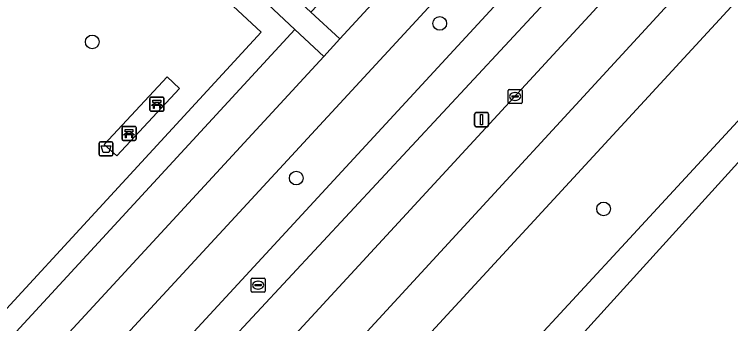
# Model space of a CAD drawing. Extents: x 159039 to 160102, y 381214 to 382524.
# Drawn here: x 159626.4 to 159677.6, y 381694.5 to 381716.6 of the extents above; entities that cross this region are included whole.
import ezdxf

# ---------------------------------------------------------------- set-up
doc = ezdxf.new("R2010")
doc.units = 0
for name, color, linetype in [('IMGEO_Afvalbak', 7, 'Continuous'), ('IMGEO_Bank', 7, 'Continuous'), ('IMGEO_Berm_groen', 7, 'Continuous'), ('IMGEO_Boom', 7, 'Continuous'), ('IMGEO_Fietspad_gesloten', 7, 'Continuous'), ('IMGEO_Groenvoorziening', 7, 'Continuous'), ('IMGEO_Haag', 7, 'Continuous'), ('IMGEO_Kolk', 7, 'Continuous'), ('IMGEO_Lichtmast', 7, 'Continuous'), ('IMGEO_Rijbaan_regionaal_gesloten', 7, 'Continuous'), ('IMGEO_Rioolput', 7, 'Continuous'), ('IMGEO_Voetpad_gesloten', 7, 'Continuous'), ('IMGEO_Voetpad_open', 7, 'Continuous')]:
    doc.layers.add(name, color=color, linetype=linetype)

msp = doc.modelspace()

# ---------------------------------------------------------------- linework, layer by layer
at = {"layer": 'IMGEO_Afvalbak'}
for p, q in [((159632.472, 381706.559), (159632.472, 381707.359)), ((159632.472, 381707.359), (159632.472, 381706.559)), ((159632.572, 381707.459), (159633.362, 381707.459)), ((159633.362, 381707.459), (159632.572, 381707.459)), ((159633.462, 381707.359), (159633.462, 381706.559)), ((159633.462, 381706.559), (159633.462, 381707.359)), ((159633.362, 381706.459), (159632.572, 381706.459)), ((159632.572, 381706.459), (159633.362, 381706.459))]:
    msp.add_line(p, q, dxfattribs=at)
msp.add_lwpolyline([(159632.615, 381707.173), (159633.319, 381707.173), (159633.17, 381706.703), (159632.764, 381706.703), (159632.615, 381707.173)], dxfattribs=at)
for centre, start, end in [((159632.572, 381707.359), 90, 180), ((159632.572, 381707.359), 90, 180), ((159633.362, 381707.359), 0, 90), ((159633.362, 381707.359), 360, 90), ((159632.572, 381706.559), 180, 270), ((159632.572, 381706.559), 180, 270), ((159633.362, 381706.559), 270, 0), ((159633.362, 381706.559), 270, 0)]:
    msp.add_arc(centre, 0.1, start, end, dxfattribs=at)
at = {"layer": 'IMGEO_Bank'}
for p, q in [((159636.181, 381710.642), (159637.022, 381710.642)), ((159637.022, 381710.642), (159636.181, 381710.642)), ((159636.106, 381709.717), (159636.106, 381710.558)), ((159636.106, 381710.558), (159636.106, 381709.717)), ((159636.415, 381710.148), (159636.415, 381710.254)), ((159636.459, 381710.254), (159636.459, 381710.148)), ((159636.747, 381710.26), (159636.465, 381710.26)), ((159636.465, 381710.142), (159636.747, 381710.142)), ((159636.753, 381710.148), (159636.753, 381710.254)), ((159636.797, 381710.254), (159636.797, 381710.148)), ((159637.106, 381710.567), (159637.106, 381709.726)), ((159637.106, 381709.726), (159637.106, 381710.567)), ((159637.031, 381709.642), (159636.19, 381709.642)), ((159636.19, 381709.642), (159637.031, 381709.642)), ((159636.803, 381710.04), (159636.41, 381710.04)), ((159634.188, 381708.562), (159635.029, 381708.562)), ((159635.029, 381708.562), (159634.188, 381708.562)), ((159634.113, 381707.637), (159634.113, 381708.478)), ((159634.113, 381708.478), (159634.113, 381707.637)), ((159634.422, 381708.068), (159634.422, 381708.174)), ((159634.466, 381708.174), (159634.466, 381708.068)), ((159634.754, 381708.18), (159634.472, 381708.18)), ((159634.472, 381708.062), (159634.754, 381708.062)), ((159634.76, 381708.068), (159634.76, 381708.174)), ((159634.804, 381708.174), (159634.804, 381708.068)), ((159635.113, 381708.487), (159635.113, 381707.646)), ((159635.113, 381707.646), (159635.113, 381708.487)), ((159635.038, 381707.562), (159634.197, 381707.562)), ((159634.197, 381707.562), (159635.038, 381707.562)), ((159634.81, 381707.96), (159634.417, 381707.96))]:
    msp.add_line(p, q, dxfattribs=at)
for points in [[(159636.353, 381710.04), (159636.211, 381710.04), (159636.323, 381710.142), (159636.409, 381710.142)], [(159636.409, 381710.26), (159636.323, 381710.26), (159636.323, 381710.421), (159636.886, 381710.421), (159636.886, 381710.26), (159636.803, 381710.26)], [(159636.803, 381710.142), (159636.886, 381710.142), (159636.998, 381710.04), (159636.859, 381710.04)], [(159636.403, 381710.033), (159636.403, 381709.826), (159636.36, 381709.826), (159636.36, 381710.033)], [(159636.853, 381710.033), (159636.853, 381709.826), (159636.809, 381709.826), (159636.809, 381710.033)], [(159634.36, 381707.96), (159634.218, 381707.96), (159634.33, 381708.062), (159634.416, 381708.062)], [(159634.416, 381708.18), (159634.33, 381708.18), (159634.33, 381708.341), (159634.893, 381708.341), (159634.893, 381708.18), (159634.81, 381708.18)], [(159634.81, 381708.062), (159634.893, 381708.062), (159635.005, 381707.96), (159634.866, 381707.96)], [(159634.41, 381707.953), (159634.41, 381707.746), (159634.367, 381707.746), (159634.367, 381707.953)], [(159634.86, 381707.953), (159634.86, 381707.746), (159634.816, 381707.746), (159634.816, 381707.953)]]:
    msp.add_lwpolyline(points, dxfattribs=at)
for centre, radius, start, end in [((159636.184, 381710.564), 0.0779, 92.4484, 184.2845), ((159636.184, 381710.564), 0.0779, 92.4484, 184.2845), ((159637.028, 381710.564), 0.0779, 2.4484, 94.2845), ((159637.028, 381710.564), 0.0779, 2.4484, 94.2845), ((159636.408, 381710.253), 0.00671, 2.8957, 87.1043), ((159636.408, 381710.149), 0.00671, 272.8957, 357.1043), ((159636.465, 381710.253), 0.00671, 92.8957, 177.1043), ((159636.465, 381710.149), 0.00671, 182.8957, 267.1043), ((159636.747, 381710.253), 0.00671, 2.8957, 87.1043), ((159636.747, 381710.149), 0.00671, 272.8957, 357.1043), ((159636.804, 381710.253), 0.00671, 92.8957, 177.1043), ((159636.804, 381710.149), 0.00671, 182.8957, 267.1043), ((159636.184, 381709.72), 0.0779, 182.4484, 274.2845), ((159636.184, 381709.72), 0.0779, 182.4484, 274.2845), ((159636.353, 381710.033), 0.00671, 2.8957, 87.1043), ((159636.41, 381710.033), 0.00671, 92.8957, 177.1043), ((159636.802, 381710.033), 0.00671, 2.8957, 87.1043), ((159636.859, 381710.033), 0.00671, 92.8957, 177.1043), ((159637.028, 381709.72), 0.0779, 272.4484, 4.2845), ((159637.028, 381709.72), 0.0779, 272.4484, 4.2845), ((159634.191, 381708.484), 0.0779, 92.4484, 184.2845), ((159634.191, 381708.484), 0.0779, 92.4484, 184.2845), ((159635.035, 381708.484), 0.0779, 2.4484, 94.2845), ((159635.035, 381708.484), 0.0779, 2.4484, 94.2845), ((159634.415, 381708.173), 0.00671, 2.8957, 87.1043), ((159634.415, 381708.069), 0.00671, 272.8957, 357.1043), ((159634.472, 381708.173), 0.00671, 92.8957, 177.1043), ((159634.472, 381708.069), 0.00671, 182.8957, 267.1043), ((159634.754, 381708.173), 0.00671, 2.8957, 87.1043), ((159634.754, 381708.069), 0.00671, 272.8957, 357.1043), ((159634.811, 381708.173), 0.00671, 92.8957, 177.1043), ((159634.811, 381708.069), 0.00671, 182.8957, 267.1043), ((159634.191, 381707.64), 0.0779, 182.4484, 274.2845), ((159634.191, 381707.64), 0.0779, 182.4484, 274.2845), ((159634.36, 381707.953), 0.00671, 2.8957, 87.1043), ((159634.417, 381707.953), 0.00671, 92.8957, 177.1043), ((159634.809, 381707.953), 0.00671, 2.8957, 87.1043), ((159634.866, 381707.953), 0.00671, 92.8957, 177.1043), ((159635.035, 381707.64), 0.0779, 272.4484, 4.2845), ((159635.035, 381707.64), 0.0779, 272.4484, 4.2845)]:
    msp.add_arc(centre, radius, start, end, dxfattribs=at)
at = {"layer": 'IMGEO_Berm_groen'}
for points in [[(159834.614, 381904.005), (159830.877, 381899.559), (159825.133, 381893.111), (159816.536, 381882.828), (159805.539, 381870.374), (159790.971, 381854.296), (159776.532, 381838.557), (159767.026, 381828.298), (159745.746, 381805.265), (159694.686, 381750), (159626.019, 381676.247), (159619.167, 381669.166), (159607.377, 381657.444), (159608.375, 381656.525), (159608.957, 381657.159), (159609.675, 381657.749)], [(159841.852, 381897.063), (159823.914, 381875.971), (159819.971, 381871.423), (159815.888, 381866.888), (159752.856, 381798.613), (159599.558, 381632.564), (159592.645, 381625.218), (159589.007, 381621.449), (159578.07, 381610.115), (159553.466, 381585.359)], [(159626.106, 381671.356), (159627.477, 381673.139), (159743.207, 381798.451)], [(159559.945, 381579.013), (159560.056, 381579.137), (159585.926, 381608.237), (159593.339, 381616.569), (159599.599, 381623.605), (159617.338, 381643.288), (159670.38, 381700.568), (159757.203, 381794.546)]]:
    msp.add_lwpolyline(points, dxfattribs=at)
msp.add_lwpolyline([(159743.819, 381807.067), (159743.413, 381807.446), (159741.363, 381809.364), (159686.466, 381750), (159607.381, 381664.479), (159603.212, 381659.994), (159603.743, 381659.401), (159605.021, 381658.14), (159617.523, 381670.775), (159624.348, 381677.828)], close=True, dxfattribs=at)
at = {"layer": 'IMGEO_Boom'}
for centre in [(159656.816, 381715.904), (159631.985, 381714.59), (159646.558, 381704.875), (159668.52, 381702.67)]:
    msp.add_circle(centre, 0.489, dxfattribs=at)
at = {"layer": 'IMGEO_Fietspad_gesloten'}
for points in [[(159835.156, 381908.672), (159832.541, 381905.347), (159832.075, 381904.754), (159821.782, 381892.503), (159813.565, 381883.06), (159802.783, 381871.052), (159791.475, 381858.62), (159743.819, 381807.067), (159624.348, 381677.828), (159617.523, 381670.775), (159605.021, 381658.14), (159590.872, 381642.92)], [(159591.191, 381640.013), (159607.377, 381657.444), (159619.167, 381669.166), (159626.019, 381676.247), (159694.686, 381750), (159745.746, 381805.265), (159767.026, 381828.298), (159776.532, 381838.557), (159790.971, 381854.296), (159805.539, 381870.374), (159816.536, 381882.828), (159825.133, 381893.111), (159830.877, 381899.559), (159834.614, 381904.005), (159837.348, 381907.14)]]:
    msp.add_lwpolyline(points, dxfattribs=at)
at = {"layer": 'IMGEO_Groenvoorziening'}
for points in [[(159644.05, 381715.276), (159636.442, 381722.379), (159635.138, 381723.616), (159626.485, 381731.651), (159616.857, 381721.218), (159623.271, 381715.179), (159618.535, 381710.056), (159618.241, 381710.329), (159617.427, 381709.421), (159617.705, 381709.157), (159610.503, 381701.366), (159608.005, 381703.671), (159599.785, 381694.869), (159613.421, 381682.073)], [(159657.972, 381723.795), (159656.035, 381725.592), (159647.604, 381716.715), (159649.677, 381714.801)], [(159646.466, 381715.482), (159637.696, 381723.693), (159637.374, 381723.356), (159637.063, 381723.03), (159636.753, 381722.705), (159636.442, 381722.379), (159644.05, 381715.276), (159613.421, 381682.073), (159612.348, 381681.117), (159609.128, 381677.642), (159605.055, 381673.216), (159601.844, 381669.761), (159601.251, 381668.472), (159600.854, 381668.04), (159601.173, 381667.749), (159601.506, 381667.446), (159601.839, 381667.143)], [(159648.524, 381713.555), (159646.466, 381715.482), (159601.839, 381667.143), (159603.909, 381665.258)], [(159637.329, 381712.1), (159638.214, 381711.271), (159633.733, 381706.447), (159632.831, 381707.261)]]:
    msp.add_lwpolyline(points, close=True, dxfattribs=at)
at = {"layer": 'IMGEO_Haag'}
msp.add_lwpolyline([(159646.466, 381715.482), (159637.696, 381723.693), (159637.374, 381723.356), (159637.063, 381723.03), (159636.753, 381722.705), (159636.442, 381722.379), (159644.05, 381715.276), (159613.421, 381682.073), (159612.348, 381681.117), (159609.128, 381677.642), (159605.055, 381673.216), (159601.844, 381669.761), (159601.251, 381668.472), (159600.854, 381668.04), (159601.173, 381667.749), (159601.506, 381667.446), (159601.839, 381667.143)], close=True, dxfattribs=at)
at = {"layer": 'IMGEO_Kolk'}
for p, q in [((159661.695, 381710.267), (159661.695, 381711.119)), ((159661.77, 381711.193), (159662.622, 381711.193)), ((159662.696, 381711.119), (159662.696, 381710.267)), ((159661.954, 381710.687), (159661.954, 381710.699)), ((159662.392, 381710.65), (159661.994, 381710.65)), ((159661.997, 381710.736), (159662.395, 381710.736)), ((159662.183, 381710.973), (159662.208, 381710.973)), ((159662.438, 381710.699), (159662.438, 381710.687)), ((159662.622, 381710.193), (159661.77, 381710.193)), ((159662.206, 381710.413), (159662.181, 381710.413))]:
    msp.add_line(p, q, dxfattribs=at)
for points in [[(159661.695, 381710.267), (159661.695, 381711.119)], [(159661.77, 381711.193), (159662.622, 381711.193)], [(159662.696, 381711.119), (159662.696, 381710.267)], [(159662.622, 381710.193), (159661.77, 381710.193)]]:
    msp.add_lwpolyline(points, dxfattribs=at)
for centre, radius, start, end in [((159661.772, 381711.117), 0.0765, 91.552, 178.448), ((159661.772, 381711.117), 0.0765, 91.552, 178.448), ((159662.62, 381711.117), 0.0765, 1.552, 88.448), ((159662.62, 381711.117), 0.0765, 1.552, 88.448), ((159661.994, 381710.696), 0.0403, 85.8775, 175.7526), ((159661.991, 381710.686), 0.0366, 178.938, 274.7102), ((159662.395, 381710.693), 0.043, 264.8664, 352.4533), ((159662.399, 381710.698), 0.0386, 1.7309, 96.639), ((159661.772, 381710.269), 0.0765, 181.552, 268.448), ((159661.772, 381710.269), 0.0765, 181.552, 268.448), ((159662.62, 381710.269), 0.0765, 271.552, 358.448), ((159662.62, 381710.269), 0.0765, 271.552, 358.448)]:
    msp.add_arc(centre, radius, start, end, dxfattribs=at)
for centre, major_axis, ratio, start_param, end_param in [((159662.182, 381710.693), (-0.387, 0.002), 0.722429, 4.712389, 7.853982), ((159662.207, 381710.693), (-0.39, 0.002), 0.717154, 1.570796, 4.712389)]:
    msp.add_ellipse(centre, major_axis=major_axis, ratio=ratio, start_param=start_param, end_param=end_param, dxfattribs=at)
at = {"layer": 'IMGEO_Lichtmast'}
for p, q in [((159659.304, 381708.639), (159659.304, 381709.439)), ((159659.304, 381709.439), (159659.304, 381708.639)), ((159659.404, 381709.539), (159660.194, 381709.539)), ((159660.194, 381709.539), (159659.404, 381709.539)), ((159660.294, 381709.439), (159660.294, 381708.639)), ((159660.294, 381708.639), (159660.294, 381709.439)), ((159660.194, 381708.539), (159659.404, 381708.539)), ((159659.404, 381708.539), (159660.194, 381708.539))]:
    msp.add_line(p, q, dxfattribs=at)
msp.add_lwpolyline([(159659.724, 381709.414), (159659.874, 381709.414), (159659.874, 381708.664), (159659.724, 381708.664), (159659.724, 381709.414)], dxfattribs=at)
for centre, start, end in [((159659.404, 381709.439), 90, 180), ((159659.404, 381709.439), 90, 180), ((159660.194, 381709.439), 0, 90), ((159660.194, 381709.439), 360, 90), ((159659.404, 381708.639), 180, 270), ((159659.404, 381708.639), 180, 270), ((159660.194, 381708.639), 270, 0), ((159660.194, 381708.639), 270, 0)]:
    msp.add_arc(centre, 0.1, start, end, dxfattribs=at)
at = {"layer": 'IMGEO_Rijbaan_regionaal_gesloten'}
msp.add_lwpolyline([(159578.07, 381610.115), (159589.007, 381621.449), (159592.645, 381625.218), (159599.558, 381632.564), (159752.856, 381798.613), (159815.888, 381866.888), (159819.971, 381871.423), (159823.914, 381875.971), (159841.852, 381897.063), (159839.399, 381899.421), (159826.472, 381884.273), (159785.146, 381838.389), (159750.398, 381800.912), (159745.744, 381795.892), (159710.343, 381757.399), (159678.405, 381722.986), (159648.315, 381690.343), (159630.229, 381670.866), (159600.138, 381638.3), (159586.667, 381624.085), (159574.896, 381611.663), (159550.989, 381587.747), (159553.466, 381585.359)], close=True, dxfattribs=at)
for points in [[(159648.315, 381690.343), (159678.405, 381722.986), (159710.343, 381757.399), (159745.744, 381795.892), (159750.398, 381800.912), (159785.146, 381838.389), (159826.472, 381884.273), (159839.399, 381899.421)], [(159810.949, 381871.845), (159747.758, 381803.382), (159743.207, 381798.451), (159627.477, 381673.139)], [(159791.175, 381831.318), (159757.203, 381794.546), (159670.38, 381700.568), (159617.338, 381643.288), (159599.599, 381623.605), (159593.339, 381616.569), (159585.926, 381608.237), (159560.056, 381579.137), (159559.945, 381579.013), (159561.472, 381577.6), (159571.505, 381588.644), (159709.596, 381740.644), (159814.994, 381851.76), (159819, 381856.018), (159822.889, 381860.084)]]:
    msp.add_lwpolyline(points, dxfattribs=at)
at = {"layer": 'IMGEO_Rioolput'}
for p, q in [((159643.334, 381696.805), (159643.334, 381697.657)), ((159643.409, 381697.731), (159644.261, 381697.731)), ((159643.636, 381697.274), (159644.034, 381697.274)), ((159643.822, 381697.511), (159643.847, 381697.511)), ((159644.335, 381697.657), (159644.335, 381696.805)), ((159643.593, 381697.225), (159643.593, 381697.237)), ((159644.031, 381697.188), (159643.633, 381697.188)), ((159643.845, 381696.951), (159643.82, 381696.951)), ((159644.077, 381697.237), (159644.077, 381697.225)), ((159644.261, 381696.731), (159643.409, 381696.731))]:
    msp.add_line(p, q, dxfattribs=at)
for points in [[(159643.334, 381696.805), (159643.334, 381697.657)], [(159643.409, 381697.731), (159644.261, 381697.731)], [(159644.335, 381697.657), (159644.335, 381696.805)], [(159644.261, 381696.731), (159643.409, 381696.731)]]:
    msp.add_lwpolyline(points, dxfattribs=at)
for centre, radius, start, end in [((159643.411, 381697.655), 0.0765, 91.552, 178.448), ((159643.411, 381697.655), 0.0765, 91.552, 178.448), ((159643.633, 381697.234), 0.0403, 85.8775, 175.7526), ((159644.038, 381697.236), 0.0386, 1.7309, 96.639), ((159644.259, 381697.655), 0.0765, 1.552, 88.448), ((159644.259, 381697.655), 0.0765, 1.552, 88.448), ((159643.411, 381696.807), 0.0765, 181.552, 268.448), ((159643.411, 381696.807), 0.0765, 181.552, 268.448), ((159643.63, 381697.224), 0.0366, 178.938, 274.7102), ((159644.034, 381697.231), 0.043, 264.8664, 352.4533), ((159644.259, 381696.807), 0.0765, 271.552, 358.448), ((159644.259, 381696.807), 0.0765, 271.552, 358.448)]:
    msp.add_arc(centre, radius, start, end, dxfattribs=at)
for centre, major_axis, ratio, start_param, end_param in [((159643.821, 381697.231), (-0.387, 0.002), 0.722429, 4.712389, 7.853982), ((159643.846, 381697.231), (-0.39, 0.002), 0.717154, 1.570796, 4.712389)]:
    msp.add_ellipse(centre, major_axis=major_axis, ratio=ratio, start_param=start_param, end_param=end_param, dxfattribs=at)
at = {"layer": 'IMGEO_Voetpad_gesloten'}
msp.add_lwpolyline([(159620.655, 381739.298), (159622.069, 381738.147), (159626.349, 381734.199), (159627.684, 381732.951), (159636.381, 381724.934), (159637.696, 381723.693), (159646.466, 381715.482), (159648.524, 381713.555), (159649.677, 381714.801), (159647.604, 381716.715), (159619.451, 381742.729)], dxfattribs=at)
at = {"layer": 'IMGEO_Voetpad_open'}
for points in [[(159835.844, 381912.392), (159834.735, 381915.192), (159832.642, 381912.84), (159828.456, 381908.302), (159826.415, 381906.091), (159818.144, 381897.127), (159816.954, 381895.837), (159772.318, 381847.586), (159770.231, 381845.407), (159761.763, 381836.506), (159760.657, 381835.297), (159738.955, 381811.616), (159716.237, 381786.825), (159714.17, 381784.617), (159705.91, 381775.661), (159704.683, 381774.338), (159660.019, 381725.972), (159657.972, 381723.795), (159649.677, 381714.801), (159648.524, 381713.555), (159603.909, 381665.258)], [(159607.381, 381664.479), (159686.466, 381750), (159741.363, 381809.364), (159763.442, 381833.24)]]:
    msp.add_lwpolyline(points, dxfattribs=at)
msp.add_lwpolyline([(159637.329, 381712.1), (159632.831, 381707.261), (159633.733, 381706.447), (159638.214, 381711.271)], close=True, dxfattribs=at)

doc.saveas('drawing.dxf')
